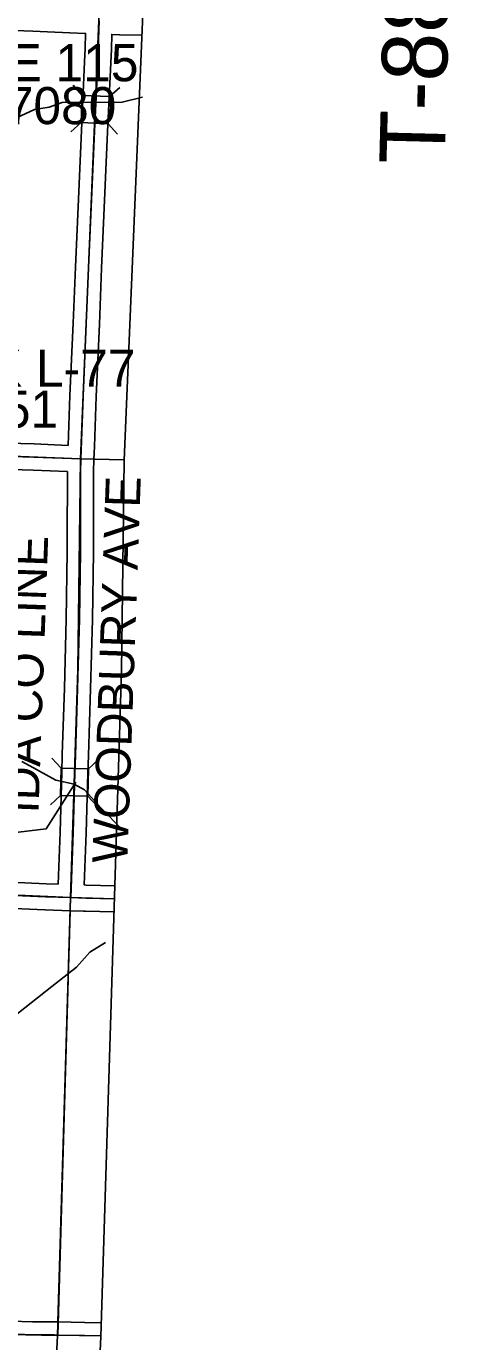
# Model space of a CAD drawing. Extents: x -157.2 to -99.3, y 12.2 to 46.2.
# Drawn here: x -111.04 to -110.068, y 27.938 to 30.948 of the extents above; entities that cross this region are included whole.
import ezdxf

# ---------------------------------------------------------------- set-up
doc = ezdxf.new("R2010")
doc.units = 0
for name, color, linetype in [('tdCoClipBndry', 7, 'Continuous'), ('tdCoCoAdjSecRdTxt', 7, 'Continuous'), ('tdCoCoBndry', 7, 'Continuous'), ('tdCoCoBndryPart', 7, 'Continuous'), ('tdCoHydroRiver', 7, 'Continuous'), ('tdCoSecRdTxt', 7, 'Continuous'), ('tdCoSecRteBand', 7, 'Continuous'), ('tdCoSecRteCL', 7, 'Continuous'), ('tdCoSectLine', 7, 'Continuous'), ('tdCoSectLinePart', 7, 'Continuous'), ('tdCoStrucSec', 7, 'Continuous'), ('tdCoStrucSecCoName', 7, 'Continuous'), ('tdCoStrucSecFHWANum', 7, 'Continuous'), ('tdCoSurfGravel', 7, 'Continuous'), ('tdCoTwpBndryShd', 7, 'Continuous'), ('tdCoTwpRngTxt', 7, 'Continuous')]:
    doc.layers.add(name, color=color, linetype=linetype)

msp = doc.modelspace()

# ---------------------------------------------------------------- linework, layer by layer
at = {"layer": 'tdCoClipBndry'}
msp.add_lwpolyline([(-113.7794, 34.3475), (-110.7864, 34.2515), (-110.7527, 34.2444), (-110.7233, 34.2263), (-110.7018, 34.1994), (-110.6908, 34.1667), (-110.7147, 32.9562), (-110.7483, 31.9531), (-110.7733, 30.9585), (-110.8153, 29.9557), (-110.8218, 29.4734), (-110.8686, 27.9499), (-110.9166, 26.9673), (-111.0098, 23.9689), (-111.0246, 22.9691), (-111.0434, 22.5326)], dxfattribs=at)
at = {"layer": 'tdCoCoBndry'}
msp.add_lwpolyline([(-111.4683, 34.1721), (-111.0103, 34.1564), (-110.7896, 34.1515), (-110.8146, 32.9583), (-110.8482, 31.956), (-110.8733, 30.9611), (-110.9152, 29.9584), (-110.9217, 29.4765), (-110.9383, 28.9546), (-110.9672, 27.9529), (-110.9685, 27.9529), (-111.0165, 26.9713), (-111.0495, 25.9743)], dxfattribs=at)
at = {"layer": 'tdCoCoBndryPart'}
for points in [[(-110.9392, 28.9246), (-110.9675, 27.9839)], [(-110.9663, 27.9839), (-110.9391, 28.9246)]]:
    msp.add_lwpolyline(points, dxfattribs=at)
at = {"layer": 'tdCoHydroRiver'}
for points in [[(-111.5924, 30.6829), (-111.5702, 30.6871), (-111.544, 30.7227), (-111.5025, 30.7437), (-111.4611, 30.7552), (-111.4467, 30.7628), (-111.3674, 30.7797), (-111.3356, 30.7915), (-111.3024, 30.7938), (-111.2016, 30.7864), (-111.1738, 30.762), (-111.1504, 30.7535), (-111.1143, 30.7463), (-111.0909, 30.7362), (-111.0624, 30.7387), (-111.0209, 30.7581), (-110.9876, 30.7635), (-110.9574, 30.7738), (-110.8201, 30.775), (-110.7735, 30.7861)], [(-111.0498, 29.2662), (-111.0312, 29.2563), (-110.972, 29.2232), (-110.9297, 29.2142), (-110.9064, 29.201), (-110.868, 29.159), (-110.8203, 29.1104), (-110.8182, 29.1096)], [(-111.4164, 28.452), (-111.337, 28.4689), (-111.2985, 28.4932), (-111.2807, 28.5101), (-111.126, 28.6386), (-111.0761, 28.6768), (-110.981, 28.7516), (-110.9247, 28.7959), (-110.8938, 28.8299), (-110.8582, 28.8523)]]:
    msp.add_lwpolyline(points, dxfattribs=at)
at = {"layer": 'tdCoSecRteBand'}
for points in [[(-110.9437, 29.9896), (-110.9397, 30.1033), (-110.9397, 30.1034), (-110.9397, 30.1036), (-110.9323, 30.2695), (-110.9273, 30.3974), (-110.9273, 30.3974), (-110.9273, 30.3975), (-110.9197, 30.5701), (-110.9135, 30.7097), (-110.9135, 30.7098), (-110.9135, 30.7098), (-110.9061, 30.8673), (-110.9049, 30.8981), (-110.9038, 30.932), (-110.9038, 30.9322), (-110.9396, 30.9335), (-110.9397, 30.9335), (-110.9397, 30.9335), (-110.9912, 30.9356), (-110.9913, 30.9356), (-110.9914, 30.9356), (-111.0244, 30.9371), (-111.0244, 30.9371), (-111.0245, 30.9371), (-111.066, 30.939)], [(-110.7746, 30.9281), (-110.8255, 30.9293), (-110.8257, 30.9293), (-110.8259, 30.9293), (-110.8439, 30.93), (-110.8449, 30.8961), (-110.8449, 30.896), (-110.8449, 30.8959), (-110.8462, 30.8648), (-110.8462, 30.8647), (-110.8462, 30.8646), (-110.8536, 30.707), (-110.8597, 30.5675), (-110.8597, 30.5675), (-110.8674, 30.395), (-110.8723, 30.2671), (-110.8723, 30.267), (-110.8723, 30.2669), (-110.8797, 30.101), (-110.8838, 29.9872), (-110.8836, 29.9872), (-110.8848, 29.9573), (-110.8851, 29.9508), (-110.8856, 29.9355), (-110.8859, 29.7705), (-110.8859, 29.7456), (-110.8859, 29.7454), (-110.8859, 29.7452), (-110.8881, 29.5911), (-110.8881, 29.5909), (-110.8881, 29.5907), (-110.8925, 29.4324), (-110.8925, 29.4323), (-110.8925, 29.4323), (-110.8972, 29.2801), (-110.8984, 29.2392), (-110.9024, 29.1029), (-110.9024, 29.1027), (-110.9024, 29.1026), (-110.9068, 28.9836), (-110.9022, 28.9835), (-110.8369, 28.9818)], [(-111.1759, 29.9969), (-111.0219, 29.9927), (-111.0217, 29.9927), (-111.0215, 29.9927), (-110.9437, 29.9896)], [(-110.9668, 28.9855), (-110.9624, 29.1047), (-110.9584, 29.241), (-110.9584, 29.241), (-110.9584, 29.241), (-110.9572, 29.2819), (-110.9572, 29.282), (-110.9572, 29.282), (-110.9525, 29.4341), (-110.9481, 29.5922), (-110.9459, 29.7459), (-110.9459, 29.7706), (-110.9459, 29.7706), (-110.9459, 29.7706), (-110.9456, 29.9295), (-110.9459, 29.9295), (-110.9459, 29.9297), (-111.0237, 29.9328), (-111.1776, 29.937)], [(-111.206, 28.9959), (-110.9944, 28.9864), (-110.9669, 28.9855), (-110.9668, 28.9855)], [(-110.8387, 28.9218), (-110.9038, 28.9235), (-110.9039, 28.9235), (-110.904, 28.9235), (-110.909, 28.9236), (-110.909, 28.9235), (-110.9389, 28.9246), (-110.9965, 28.9264), (-110.9967, 28.9264), (-110.9969, 28.9265), (-111.2087, 28.9359)], [(-111.0751, 27.9854), (-111.0255, 27.9842), (-110.9747, 27.9839), (-110.9745, 27.9839), (-110.9744, 27.9839), (-110.9677, 27.9838), (-110.9061, 27.9827), (-110.9059, 27.9827), (-110.9057, 27.9827), (-110.8676, 27.9816)]]:
    msp.add_lwpolyline(points, dxfattribs=at)
at = {"layer": 'tdCoSecRteCL'}
for points in [[(-110.9148, 29.9584), (-110.9097, 30.1022), (-110.9023, 30.2682), (-110.8974, 30.3962), (-110.8897, 30.5688), (-110.8835, 30.7084), (-110.8761, 30.866), (-110.8749, 30.8971), (-110.8729, 30.9611)], [(-111.9139, 29.9976), (-111.8565, 29.9951), (-111.7238, 29.9891), (-111.6003, 29.9827), (-111.5354, 29.981), (-111.3463, 29.9726), (-111.1768, 29.967), (-111.0227, 29.9628), (-110.9148, 29.9584)], [(-110.9379, 28.9546), (-110.9324, 29.1037), (-110.9284, 29.2401), (-110.9272, 29.281), (-110.9225, 29.4332), (-110.9181, 29.5915), (-110.9159, 29.7456), (-110.9159, 29.7706), (-110.9156, 29.936), (-110.915, 29.9519), (-110.9148, 29.9584)], [(-111.9435, 28.9991), (-111.8917, 28.9975), (-111.7186, 28.9901), (-111.5575, 28.9814), (-111.3738, 28.973), (-111.2074, 28.9659), (-110.9955, 28.9564), (-110.9379, 28.9546)], [(-110.9379, 28.9546), (-110.9031, 28.9535), (-110.8378, 28.9518)], [(-111.9695, 27.9742), (-111.9493, 27.9729), (-111.8637, 27.9712), (-111.7379, 27.9691), (-111.5372, 27.9639), (-111.5047, 27.9635), (-111.4004, 27.9605), (-111.2912, 27.9593), (-111.1422, 27.9554), (-111.0758, 27.9554), (-111.026, 27.9542), (-110.9749, 27.9539), (-110.9682, 27.9538), (-110.9066, 27.9527), (-110.8685, 27.9516)]]:
    msp.add_lwpolyline(points, dxfattribs=at)
at = {"layer": 'tdCoSectLine'}
for points in [[(-110.9152, 29.9584), (-110.8733, 30.9611)], [(-111.9143, 29.9976), (-110.9152, 29.9584)], [(-110.9383, 28.9546), (-110.9217, 29.4765), (-110.9152, 29.9584)], [(-110.9152, 29.9584), (-110.8152, 29.9562)], [(-111.9439, 28.9991), (-110.9383, 28.9546)], [(-110.9383, 28.9546), (-110.9684, 27.9536)], [(-110.9672, 27.9536), (-110.9383, 28.9546)], [(-110.9383, 28.9546), (-110.8378, 28.9519)], [(-110.9684, 27.9536), (-111.9497, 27.9729)], [(-111.9497, 27.9729), (-110.9685, 27.9529)], [(-111.0165, 26.9713), (-110.9685, 27.9529)], [(-110.9685, 27.9529), (-110.9672, 27.9529), (-110.9672, 27.9536)], [(-110.9685, 27.9529), (-110.9684, 27.9536)], [(-110.9684, 27.9536), (-110.9672, 27.9536)], [(-110.9672, 27.9536), (-110.8685, 27.9517)]]:
    msp.add_lwpolyline(points, dxfattribs=at)
at = {"layer": 'tdCoSectLinePart'}
for points in [[(-110.8851, 29.9578), (-110.8152, 29.9562)], [(-110.9392, 28.9246), (-110.9675, 27.9839)], [(-110.9663, 27.9839), (-110.9391, 28.9246)]]:
    msp.add_lwpolyline(points, dxfattribs=at)
at = {"layer": 'tdCoStrucSec'}
for p, q in [((-110.9114, 30.7905), (-110.9325, 30.8136)), ((-110.8489, 30.7876), (-110.8257, 30.8086)), ((-110.9143, 30.728), (-110.9375, 30.7069)), ((-110.8518, 30.725), (-110.8307, 30.7019)), ((-110.9598, 29.251), (-110.9813, 29.2738)), ((-110.8972, 29.2492), (-110.8745, 29.2707)), ((-110.9616, 29.1884), (-110.9844, 29.167)), ((-110.899, 29.1866), (-110.8776, 29.1639))]:
    msp.add_line(p, q, dxfattribs=at)
for points in [[(-110.9143, 30.728), (-110.9114, 30.7905), (-110.8489, 30.7876), (-110.8518, 30.725)], [(-110.9616, 29.1884), (-110.9598, 29.251), (-110.8972, 29.2492), (-110.899, 29.1866)]]:
    msp.add_lwpolyline(points, close=True, dxfattribs=at)
at = {"layer": 'tdCoStrucSecFHWANum'}
msp.add_lwpolyline([(-111.1594, 29.0925), (-110.9938, 29.1121), (-110.9262, 29.219)], dxfattribs=at)
at = {"layer": 'tdCoSurfGravel'}
for points in [[(-110.915, 29.9519), (-110.9148, 29.9584), (-110.9097, 30.1022), (-110.9023, 30.2682), (-110.8974, 30.3962), (-110.8897, 30.5688), (-110.8835, 30.7084), (-110.8761, 30.866), (-110.8749, 30.8971), (-110.8729, 30.9611)], [(-111.1768, 29.967), (-111.0227, 29.9628), (-110.9148, 29.9584)], [(-110.9379, 28.9546), (-110.9324, 29.1037), (-110.9284, 29.2401), (-110.9272, 29.281), (-110.9225, 29.4332), (-110.9181, 29.5915), (-110.9159, 29.7456), (-110.9159, 29.7706), (-110.9156, 29.936), (-110.915, 29.9519)], [(-111.2074, 28.9659), (-110.9955, 28.9564), (-110.9379, 28.9546)], [(-110.9379, 28.9546), (-110.9031, 28.9535), (-110.8378, 28.9518)], [(-111.0758, 27.9554), (-111.026, 27.9542), (-110.9749, 27.9539), (-110.9682, 27.9538)], [(-110.9682, 27.9538), (-110.9066, 27.9527), (-110.8685, 27.9516)]]:
    msp.add_lwpolyline(points, dxfattribs=at)
at = {"layer": 'tdCoTwpBndryShd'}
for points in [[(-111.4683, 34.1721), (-111.0103, 34.1564), (-110.7896, 34.1515), (-110.8146, 32.9583), (-110.8482, 31.956), (-110.8733, 30.9611), (-110.9152, 29.9584), (-110.9217, 29.4765), (-110.9383, 28.9546), (-110.9684, 27.9536), (-110.9685, 27.9529), (-111.0165, 26.9713), (-111.0495, 25.9743)], [(-111.9497, 27.9729), (-110.9685, 27.9529), (-110.9672, 27.9529), (-110.9672, 27.9536), (-110.9684, 27.9536)]]:
    msp.add_lwpolyline(points, dxfattribs=at)

# ---------------------------------------------------------------- texts
at = {"layer": 'tdCoCoAdjSecRdTxt'}
msp.add_text('WOODBURY AVE', height=0.08, rotation=87.9842, dxfattribs=at).set_placement((-110.8085, 29.0325))
at = {"layer": 'tdCoSecRdTxt'}
msp.add_text('IDA CO LINE', height=0.08, rotation=87.9842, dxfattribs=at).set_placement((-111.0118, 29.1466))
at = {"layer": 'tdCoStrucSecCoName'}
for s, p in [('BATTLE 115', (-111.4336, 30.8227)), ('ROCK L-77', (-111.3774, 30.1238))]:
    msp.add_text(s, height=0.085, dxfattribs=at).set_placement(p)
at = {"layer": 'tdCoStrucSecFHWANum'}
for s, p in [('187080', (-111.2128, 30.7245)), ('353051', (-111.3461, 30.03))]:
    msp.add_text(s, height=0.085, dxfattribs=at).set_placement(p)
at = {"layer": 'tdCoTwpRngTxt'}
msp.add_text('T-88N', height=0.15, rotation=88.5564, dxfattribs=at).set_placement((-110.0816, 30.6315))

doc.saveas('drawing.dxf')
